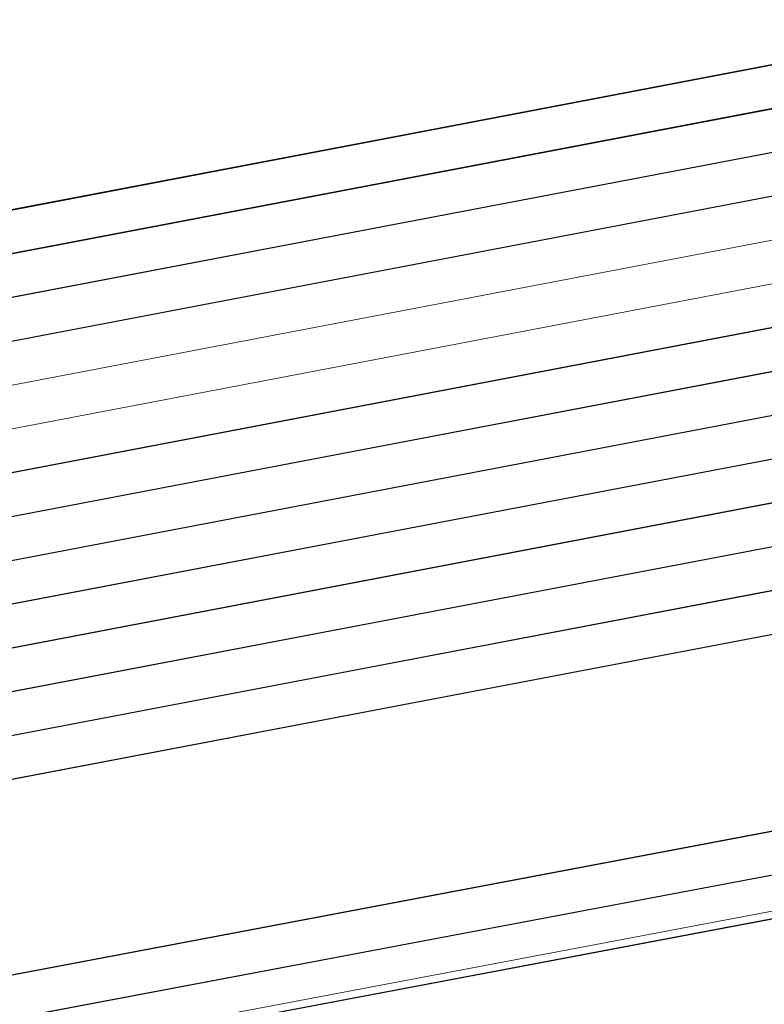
# Model space of a CAD drawing. Header units: metres. Extents: x -502 to 161, y -108 to 174.
# Tile 365 of 656: x -140.564 to -139.702, y -30.749 to -29.609. Entities that reach past the tile are written whole.
import ezdxf

# ---------------------------------------------------------------- set-up
doc = ezdxf.new("R2010")
doc.units = ezdxf.units.M
doc.header["$LTSCALE"] = 0.1
for name, color, linetype in [('BRI31-005.05-5p02-Koordinierung Lageplan 4. BA ZOB West 2022-06-15', 7, 'Continuous'), ('BRI31-005.06-5f07-Koordinierung Lageplan 4. BA ZOB Fernbusbahnh', 7, 'Continuous'), ('BRI32-005.02-5f05-Koordinierung Schemaplan 4 BA ZOB Teilbereich', 7, 'Continuous'), ('BRI32-005.03-5f06-Koordinierung Schemaplan 4 BA ZOB Teilbereich 2 Ost - Bahnhofsallee 2023-01-21', 7, 'Continuous')]:
    doc.layers.add(name, color=color, linetype=linetype)

msp = doc.modelspace()

# ---------------------------------------------------------------- linework, layer by layer
at = {"layer": 'BRI31-005.05-5p02-Koordinierung Lageplan 4. BA ZOB West 2022-06-15', "color": 190, "linetype": 'Continuous', "lineweight": 35, "true_color": 0x7f00ff, "transparency": 33554687, "flags": 128}
for points in [[(-55.7007, -13.3634), (-59.4327, -13.9934), (-61.4087, -14.3464), (-62.2647, -14.4984), (-62.6667, -14.5974), (-62.8907, -14.7334), (-63.5967, -15.2334), (-64.4177, -15.8004), (-64.8657, -15.8864), (-69.7037, -16.7484), (-75.4637, -17.6884), (-81.7337, -18.6534), (-88.9077, -20.0034), (-93.6827, -20.7334), (-98.9647, -21.6334), (-104.5957, -22.9234), (-121.8907, -26.2934), (-126.8117, -27.2034), (-150.4477, -31.7134), (-157.1307, -33.0134), (-162.7687, -32.1234), (-174.7807, -30.4434), (-178.1477, -29.6134), (-179.1357, -29.4334)], [(-93.6747, -20.7824), (-98.9547, -21.6824), (-104.5847, -22.9724), (-121.8807, -26.3424), (-126.8027, -27.2524), (-150.4387, -31.7624), (-150.7407, -31.8214), (-157.1297, -33.0644), (-162.7757, -32.1724), (-174.7877, -30.4934), (-178.1567, -29.6624), (-179.1357, -29.4844)]]:
    msp.add_lwpolyline(points, dxfattribs=at)
at = {"layer": 'BRI31-005.05-5p02-Koordinierung Lageplan 4. BA ZOB West 2022-06-15', "color": 250, "linetype": 'Continuous', "lineweight": 25, "true_color": 0x333333, "transparency": 33554687, "flags": 128}
for points in [[(-179.1357, -29.7394), (-178.2047, -29.9074), (-176.5237, -30.3244), (-174.8367, -30.8434), (-162.8247, -32.5154), (-157.1227, -33.4214), (-150.6707, -32.1644), (-150.3757, -32.1054), (-126.7397, -27.5954), (-121.8107, -26.6854), (-104.5117, -23.3154), (-93.6067, -21.1744), (-88.8337, -20.4444), (-81.6527, -19.0944), (-75.3827, -18.1294), (-69.6317, -17.1894), (-64.2647, -16.2324), (-63.2977, -15.6984), (-62.6077, -15.0894), (-62.1947, -14.8414), (-59.6597, -14.3864), (-59.3767, -14.3364), (-55.6447, -13.7064)], [(-55.6367, -13.7554), (-59.3687, -14.3854), (-59.6507, -14.4354), (-62.1767, -14.8894), (-62.5777, -15.1304), (-63.2687, -15.7394), (-64.2477, -16.2804), (-69.6237, -17.2384), (-75.3737, -18.1784), (-81.6437, -19.1434), (-88.8257, -20.4934), (-93.5977, -21.2234), (-104.5017, -23.3644), (-121.8007, -26.7344), (-126.7307, -27.6444), (-150.3667, -32.1544), (-150.6607, -32.2134), (-157.1217, -33.4724), (-162.8317, -32.5644), (-174.8437, -30.8934), (-176.5357, -30.3734), (-178.2147, -29.9564), (-179.1357, -29.7904)], [(-55.6287, -13.8044), (-59.3607, -14.4344), (-59.6427, -14.4844), (-62.1587, -14.9374), (-62.5477, -15.1714), (-63.2397, -15.7804), (-64.2307, -16.3284), (-69.6157, -17.2874), (-75.3647, -18.2274), (-81.6347, -19.1924), (-88.8177, -20.5424), (-93.5887, -21.2724), (-104.4917, -23.4134), (-121.7907, -26.7834), (-126.7217, -27.6934), (-150.3577, -32.2034), (-150.6507, -32.2624), (-157.1207, -33.5234), (-162.8387, -32.6134), (-174.8507, -30.9434), (-176.5477, -30.4224), (-178.2247, -30.0054), (-179.1357, -29.8414)], [(-55.6207, -13.8534), (-59.3527, -14.4834), (-59.6277, -14.5324), (-62.1407, -14.9854), (-62.5177, -15.2124), (-63.2107, -15.8214), (-64.2137, -16.3764), (-69.6077, -17.3364), (-75.3557, -18.2764), (-81.6257, -19.2414), (-88.8097, -20.5914), (-93.5797, -21.3214), (-104.4817, -23.4624), (-121.7807, -26.8324), (-126.7127, -27.7424), (-150.3487, -32.2524), (-150.6407, -32.3114), (-157.1197, -33.5744), (-162.8457, -32.6624), (-174.8577, -30.9934), (-176.5597, -30.4714), (-178.2347, -30.0544), (-179.1357, -29.8924)], [(-55.6127, -13.9024), (-59.3447, -14.5324), (-59.6247, -14.5824), (-62.1227, -15.0334), (-62.4877, -15.2534), (-63.1817, -15.8624), (-64.1967, -16.4244), (-69.5997, -17.3854), (-75.3467, -18.3254), (-81.6167, -19.2904), (-88.8017, -20.6404), (-93.5707, -21.3704), (-104.4717, -23.5114), (-121.7707, -26.8814), (-126.7037, -27.7914), (-150.3397, -32.3014), (-150.6307, -32.3604), (-157.1187, -33.6254), (-162.8527, -32.7114), (-174.8647, -31.0434), (-176.5717, -30.5204), (-178.2447, -30.1034), (-179.1357, -29.9434)], [(-55.6047, -13.9514), (-59.3367, -14.5814), (-62.1047, -15.0814), (-62.4577, -15.2944), (-63.1527, -15.9034), (-64.1797, -16.4724), (-69.5917, -17.4344), (-75.3377, -18.3744), (-81.6077, -19.3394), (-88.7937, -20.6894), (-93.5617, -21.4194), (-104.4617, -23.5604), (-121.7607, -26.9304), (-126.6947, -27.8404), (-150.3307, -32.3504), (-150.6207, -32.4094), (-157.1177, -33.6764), (-162.8597, -32.7604), (-174.8717, -31.0934), (-176.5837, -30.5694), (-178.2547, -30.1524), (-179.1357, -29.9944)], [(-56.5667, -14.3244), (-56.9487, -14.6244), (-57.8377, -15.3484), (-58.3257, -15.4954), (-59.9937, -15.7044), (-61.6697, -15.9144), (-63.7887, -16.4534), (-69.5837, -17.4834), (-75.3287, -18.4234), (-81.5687, -19.5644), (-84.6457, -20.1594), (-93.6297, -21.6994), (-104.3877, -23.8594), (-121.7187, -27.1554), (-122.6217, -27.3224), (-126.1537, -27.9814), (-137.6357, -30.1594), (-150.2927, -32.5534), (-151.8867, -32.8594), (-157.0417, -33.8394), (-163.2567, -32.9244), (-174.3647, -31.3244), (-178.3997, -30.6854)], [(-56.5467, -14.3734), (-56.9177, -14.6634), (-57.8137, -15.3934), (-58.3107, -15.5434), (-58.9957, -15.6304), (-59.9877, -15.7544), (-61.6607, -15.9634), (-63.7777, -16.5024), (-69.5757, -17.5324), (-75.3197, -18.4724), (-81.5597, -19.6134), (-84.6367, -20.2084), (-93.6207, -21.7484), (-104.3777, -23.9084), (-121.7097, -27.2044), (-122.6127, -27.3714), (-126.1447, -28.0304), (-137.6267, -30.2084), (-150.2837, -32.6024), (-151.8777, -32.9084), (-157.0407, -33.8904), (-163.2637, -32.9734), (-174.3717, -31.3734), (-178.4067, -30.7344)], [(-56.5277, -14.4214), (-56.8867, -14.7024), (-57.7897, -15.4384), (-58.2967, -15.5914), (-58.9897, -15.6804), (-59.9817, -15.8044), (-61.6517, -16.0124), (-63.7667, -16.5514), (-69.5677, -17.5814), (-75.3107, -18.5214), (-81.5507, -19.6624), (-84.6277, -20.2574), (-93.6117, -21.7974), (-104.3677, -23.9574), (-121.7007, -27.2534), (-122.6037, -27.4204), (-126.1357, -28.0794), (-137.6177, -30.2574), (-150.2747, -32.6514), (-151.8687, -32.9574), (-154.1107, -33.3844)], [(-62.5057, -14.9114), (-62.7017, -15.0274), (-63.4007, -15.5204), (-64.2987, -16.1364), (-69.6477, -17.0914), (-75.4007, -18.0314), (-81.6707, -18.9964), (-88.8497, -20.3464), (-93.6247, -21.0764), (-104.5317, -23.2174), (-121.8307, -26.5874), (-126.7577, -27.4974), (-150.3937, -32.0074), (-150.6907, -32.0664), (-157.1247, -33.3194), (-162.8107, -32.4174), (-174.8227, -30.7434), (-176.4997, -30.2264), (-178.1847, -29.8094), (-179.1357, -29.6374)], [(-62.4797, -14.9544), (-62.6747, -15.0694), (-63.3727, -15.5614), (-64.2817, -16.1844), (-69.6397, -17.1404), (-75.3917, -18.0804), (-81.6617, -19.0454), (-88.8417, -20.3954), (-93.6157, -21.1254), (-104.5217, -23.2664), (-121.8207, -26.6364), (-126.7487, -27.5464), (-150.3847, -32.0564), (-150.6807, -32.1154), (-157.1237, -33.3704), (-162.8177, -32.4664), (-174.8297, -30.7934), (-176.5117, -30.2754), (-178.1947, -29.8584), (-179.1357, -29.6884)], [(-93.6667, -20.8314), (-98.9447, -21.7314), (-104.5737, -23.0214), (-121.8707, -26.3914), (-126.7937, -27.3014), (-150.4297, -31.8114), (-150.7307, -31.8704), (-157.1287, -33.1154), (-162.7827, -32.2214), (-174.7947, -30.5434), (-178.1657, -29.7114), (-179.1357, -29.5354)], [(-93.6587, -20.8804), (-98.9347, -21.7804), (-104.5627, -23.0704), (-121.8607, -26.4404), (-126.7847, -27.3504), (-150.4207, -31.8604), (-150.7207, -31.9194), (-157.1277, -33.1664), (-162.7897, -32.2704), (-174.8017, -30.5934), (-178.1747, -29.7604), (-179.1357, -29.5864)]]:
    msp.add_lwpolyline(points, dxfattribs=at)
at = {"layer": 'BRI31-005.05-5p02-Koordinierung Lageplan 4. BA ZOB West 2022-06-15', "color": 251, "linetype": 'Continuous', "lineweight": 13, "true_color": 0x5b5b5b, "transparency": 33554687, "flags": 128}
for points in [[(-93.6507, -20.9294), (-98.8777, -21.8214), (-104.5517, -23.1194), (-121.8507, -26.4894), (-126.7757, -27.3994), (-150.4117, -31.9094), (-150.7107, -31.9684), (-157.1267, -33.2174), (-162.7967, -32.3194), (-174.8087, -30.6434), (-176.5547, -29.7624), (-176.4667, -28.8414), (-176.3907, -28.5144)], [(-93.6427, -20.9784), (-98.9147, -21.8784), (-104.5407, -23.1684), (-121.8407, -26.5384), (-126.7667, -27.4484), (-150.4027, -31.9584), (-150.7007, -32.0174), (-157.1257, -33.2684), (-162.8037, -32.3684), (-174.8157, -30.6934), (-176.6607, -29.8214), (-176.5657, -28.8254), (-176.4877, -28.4914)]]:
    msp.add_lwpolyline(points, dxfattribs=at)
at = {"layer": 'BRI31-005.05-5p02-Koordinierung Lageplan 4. BA ZOB West 2022-06-15', "color": 35, "linetype": 'Continuous', "lineweight": 13, "true_color": 0x99724c, "transparency": 33554687, "flags": 128}
msp.add_lwpolyline([(-93.6127, -21.7884), (-104.3697, -23.9484), (-121.7017, -27.2444), (-122.6047, -27.4114), (-126.1367, -28.0704), (-137.6187, -30.2484), (-150.2757, -32.6424), (-151.8707, -32.9484), (-154.1167, -33.3754), (-154.2567, -33.5434), (-154.3317, -33.7634), (-154.1997, -34.4534), (-153.5657, -37.8804), (-153.2087, -40.8104), (-153.0367, -41.2454), (-151.5157, -44.7774), (-150.4287, -47.2014), (-149.9687, -47.5874), (-147.5347, -48.6044)], dxfattribs=at)
at = {"layer": 'BRI31-005.05-5p02-Koordinierung Lageplan 4. BA ZOB West 2022-06-15', "color": 116, "linetype": 'Continuous', "lineweight": 13, "true_color": 0x007f3f, "transparency": 33554687, "flags": 128}
for points in [[(-126.7577, -27.4974), (-150.3927, -32.0074), (-150.6917, -32.0664), (-157.1247, -33.3194), (-162.8117, -32.4184), (-174.8387, -30.7404), (-176.6607, -29.8214), (-176.5657, -28.8254), (-176.4877, -28.4914), (-176.2937, -28.5374), (-176.3677, -28.8574), (-176.4487, -29.7034), (-174.7787, -30.5464), (-162.7817, -32.2204), (-157.1287, -33.1154), (-150.7297, -31.8704), (-150.4307, -31.8114), (-126.7937, -27.3014)], [(-126.7487, -27.5464), (-150.3837, -32.0564), (-150.6817, -32.1154), (-157.1237, -33.3704), (-162.8187, -32.4674), (-174.8447, -30.7904), (-176.7667, -29.8814), (-176.6647, -28.8094), (-176.5847, -28.4684), (-176.3907, -28.5144), (-176.4667, -28.8414), (-176.5547, -29.7614), (-174.7867, -30.5964), (-162.7887, -32.2694), (-157.1277, -33.1664), (-150.7197, -31.9194), (-150.4217, -31.8604), (-126.7847, -27.3504)]]:
    msp.add_lwpolyline(points, dxfattribs=at)
at = {"layer": 'BRI31-005.06-5f07-Koordinierung Lageplan 4. BA ZOB Fernbusbahnh', "color": 190, "linetype": 'Continuous', "lineweight": 30, "true_color": 0x7f00ff, "transparency": 33554687, "flags": 128}
for points in [[(-55.7007, -13.3634), (-59.4327, -13.9934), (-61.4087, -14.3464), (-62.2647, -14.4984), (-62.6667, -14.5974), (-62.8907, -14.7334), (-63.5967, -15.2334), (-64.4177, -15.8004), (-64.8657, -15.8864), (-69.7037, -16.7484), (-75.4637, -17.6884), (-81.7337, -18.6534), (-88.9077, -20.0034), (-93.6827, -20.7334), (-98.9647, -21.6334), (-104.5957, -22.9234), (-121.8907, -26.2934), (-126.8117, -27.2034), (-150.4477, -31.7134), (-157.1307, -33.0134), (-162.7687, -32.1234), (-174.7807, -30.4434), (-178.1477, -29.6134), (-179.1357, -29.4334)], [(-93.6747, -20.7824), (-98.9547, -21.6824), (-104.5847, -22.9724), (-121.8807, -26.3424), (-126.8027, -27.2524), (-150.4387, -31.7624), (-150.7407, -31.8214), (-157.1297, -33.0644), (-162.7757, -32.1724), (-174.7877, -30.4934), (-178.1567, -29.6624), (-179.1357, -29.4844)]]:
    msp.add_lwpolyline(points, dxfattribs=at)
at = {"layer": 'BRI31-005.06-5f07-Koordinierung Lageplan 4. BA ZOB Fernbusbahnh', "color": 250, "linetype": 'Continuous', "lineweight": 20, "true_color": 0x333333, "transparency": 33554687, "flags": 128}
for points in [[(-179.1357, -29.7394), (-178.2047, -29.9074), (-176.5237, -30.3244), (-174.8367, -30.8434), (-162.8247, -32.5154), (-157.1227, -33.4214), (-150.6707, -32.1644), (-150.3757, -32.1054), (-126.7397, -27.5954), (-121.8107, -26.6854), (-104.5117, -23.3154), (-93.6067, -21.1744), (-88.8337, -20.4444), (-81.6527, -19.0944), (-75.3827, -18.1294), (-69.6317, -17.1894), (-64.2647, -16.2324), (-63.2977, -15.6984), (-62.6077, -15.0894), (-62.1947, -14.8414), (-59.6597, -14.3864), (-59.3767, -14.3364), (-55.6447, -13.7064)], [(-55.6367, -13.7554), (-59.3687, -14.3854), (-59.6507, -14.4354), (-62.1767, -14.8894), (-62.5777, -15.1304), (-63.2687, -15.7394), (-64.2477, -16.2804), (-69.6237, -17.2384), (-75.3737, -18.1784), (-81.6437, -19.1434), (-88.8257, -20.4934), (-93.5977, -21.2234), (-104.5017, -23.3644), (-121.8007, -26.7344), (-126.7307, -27.6444), (-150.3667, -32.1544), (-150.6607, -32.2134), (-157.1217, -33.4724), (-162.8317, -32.5644), (-174.8437, -30.8934), (-176.5357, -30.3734), (-178.2147, -29.9564), (-179.1357, -29.7904)], [(-55.6287, -13.8044), (-59.3607, -14.4344), (-59.6427, -14.4844), (-62.1587, -14.9374), (-62.5477, -15.1714), (-63.2397, -15.7804), (-64.2307, -16.3284), (-69.6157, -17.2874), (-75.3647, -18.2274), (-81.6347, -19.1924), (-88.8177, -20.5424), (-93.5887, -21.2724), (-104.4917, -23.4134), (-121.7907, -26.7834), (-126.7217, -27.6934), (-150.3577, -32.2034), (-150.6507, -32.2624), (-157.1207, -33.5234), (-162.8387, -32.6134), (-174.8507, -30.9434), (-176.5477, -30.4224), (-178.2247, -30.0054), (-179.1357, -29.8414)], [(-55.6207, -13.8534), (-59.3527, -14.4834), (-59.6277, -14.5324), (-62.1407, -14.9854), (-62.5177, -15.2124), (-63.2107, -15.8214), (-64.2137, -16.3764), (-69.6077, -17.3364), (-75.3557, -18.2764), (-81.6257, -19.2414), (-88.8097, -20.5914), (-93.5797, -21.3214), (-104.4817, -23.4624), (-121.7807, -26.8324), (-126.7127, -27.7424), (-150.3487, -32.2524), (-150.6407, -32.3114), (-157.1197, -33.5744), (-162.8457, -32.6624), (-174.8577, -30.9934), (-176.5597, -30.4714), (-178.2347, -30.0544), (-179.1357, -29.8924)], [(-55.6127, -13.9024), (-59.3447, -14.5324), (-59.6247, -14.5824), (-62.1227, -15.0334), (-62.4877, -15.2534), (-63.1817, -15.8624), (-64.1967, -16.4244), (-69.5997, -17.3854), (-75.3467, -18.3254), (-81.6167, -19.2904), (-88.8017, -20.6404), (-93.5707, -21.3704), (-104.4717, -23.5114), (-121.7707, -26.8814), (-126.7037, -27.7914), (-150.3397, -32.3014), (-150.6307, -32.3604), (-157.1187, -33.6254), (-162.8527, -32.7114), (-174.8647, -31.0434), (-176.5717, -30.5204), (-178.2447, -30.1034), (-179.1357, -29.9434)], [(-55.6047, -13.9514), (-59.3367, -14.5814), (-62.1047, -15.0814), (-62.4577, -15.2944), (-63.1527, -15.9034), (-64.1797, -16.4724), (-69.5917, -17.4344), (-75.3377, -18.3744), (-81.6077, -19.3394), (-88.7937, -20.6894), (-93.5617, -21.4194), (-104.4617, -23.5604), (-121.7607, -26.9304), (-126.6947, -27.8404), (-150.3307, -32.3504), (-150.6207, -32.4094), (-157.1177, -33.6764), (-162.8597, -32.7604), (-174.8717, -31.0934), (-176.5837, -30.5694), (-178.2547, -30.1524), (-179.1357, -29.9944)], [(-56.5667, -14.3244), (-56.9487, -14.6244), (-57.8377, -15.3484), (-58.3257, -15.4954), (-59.9937, -15.7044), (-61.6697, -15.9144), (-63.7887, -16.4534), (-69.5837, -17.4834), (-75.3287, -18.4234), (-81.5687, -19.5644), (-84.6457, -20.1594), (-93.6297, -21.6994), (-104.3877, -23.8594), (-121.7187, -27.1554), (-122.6217, -27.3224), (-126.1537, -27.9814), (-137.6357, -30.1594), (-150.2927, -32.5534), (-151.8867, -32.8594), (-157.0417, -33.8394), (-163.2567, -32.9244), (-174.3647, -31.3244), (-178.3997, -30.6854)], [(-56.5467, -14.3734), (-56.9177, -14.6634), (-57.8137, -15.3934), (-58.3107, -15.5434), (-58.9957, -15.6304), (-59.9877, -15.7544), (-61.6607, -15.9634), (-63.7777, -16.5024), (-69.5757, -17.5324), (-75.3197, -18.4724), (-81.5597, -19.6134), (-84.6367, -20.2084), (-93.6207, -21.7484), (-104.3777, -23.9084), (-121.7097, -27.2044), (-122.6127, -27.3714), (-126.1447, -28.0304), (-137.6267, -30.2084), (-150.2837, -32.6024), (-151.8777, -32.9084), (-157.0407, -33.8904), (-163.2637, -32.9734), (-174.3717, -31.3734), (-178.4067, -30.7344)], [(-62.5057, -14.9114), (-62.7017, -15.0274), (-63.4007, -15.5204), (-64.2987, -16.1364), (-69.6477, -17.0914), (-75.4007, -18.0314), (-81.6707, -18.9964), (-88.8497, -20.3464), (-93.6247, -21.0764), (-104.5317, -23.2174), (-121.8307, -26.5874), (-126.7577, -27.4974), (-150.3937, -32.0074), (-150.6907, -32.0664), (-157.1247, -33.3194), (-162.8107, -32.4174), (-174.8227, -30.7434), (-176.4997, -30.2264), (-178.1847, -29.8094), (-179.1357, -29.6374)], [(-62.4797, -14.9544), (-62.6747, -15.0694), (-63.3727, -15.5614), (-64.2817, -16.1844), (-69.6397, -17.1404), (-75.3917, -18.0804), (-81.6617, -19.0454), (-88.8417, -20.3954), (-93.6157, -21.1254), (-104.5217, -23.2664), (-121.8207, -26.6364), (-126.7487, -27.5464), (-150.3847, -32.0564), (-150.6807, -32.1154), (-157.1237, -33.3704), (-162.8177, -32.4664), (-174.8297, -30.7934), (-176.5117, -30.2754), (-178.1947, -29.8584), (-179.1357, -29.6884)], [(-93.6667, -20.8314), (-98.9447, -21.7314), (-104.5737, -23.0214), (-121.8707, -26.3914), (-126.7937, -27.3014), (-150.4297, -31.8114), (-150.7307, -31.8704), (-157.1287, -33.1154), (-162.7827, -32.2214), (-174.7947, -30.5434), (-178.1657, -29.7114), (-179.1357, -29.5354)], [(-93.6587, -20.8804), (-98.9347, -21.7804), (-104.5627, -23.0704), (-121.8607, -26.4404), (-126.7847, -27.3504), (-150.4207, -31.8604), (-150.7207, -31.9194), (-157.1277, -33.1664), (-162.7897, -32.2704), (-174.8017, -30.5934), (-178.1747, -29.7604), (-179.1357, -29.5864)]]:
    msp.add_lwpolyline(points, dxfattribs=at)
at = {"layer": 'BRI32-005.02-5f05-Koordinierung Schemaplan 4 BA ZOB Teilbereich', "color": 190, "linetype": 'Continuous', "lineweight": 35, "true_color": 0x7f00ff, "transparency": 33554687, "flags": 128}
for points in [[(-55.7007, -13.3634), (-59.4327, -13.9934), (-61.4087, -14.3464), (-62.2647, -14.4984), (-62.6667, -14.5974), (-62.8907, -14.7334), (-63.5967, -15.2334), (-64.4177, -15.8004), (-64.8657, -15.8864), (-69.7037, -16.7484), (-75.4637, -17.6884), (-81.7337, -18.6534), (-88.9077, -20.0034), (-93.6827, -20.7334), (-98.9647, -21.6334), (-104.5957, -22.9234), (-121.8907, -26.2934), (-126.8117, -27.2034), (-150.4477, -31.7134), (-157.1307, -33.0134), (-162.7687, -32.1234), (-174.7807, -30.4434), (-178.1477, -29.6134), (-179.1357, -29.4334)], [(-93.6747, -20.7824), (-98.9547, -21.6824), (-104.5847, -22.9724), (-121.8807, -26.3424), (-126.8027, -27.2524), (-150.4387, -31.7624), (-150.7407, -31.8214), (-157.1297, -33.0644), (-162.7757, -32.1724), (-174.7877, -30.4934), (-178.1567, -29.6624), (-179.1357, -29.4844)]]:
    msp.add_lwpolyline(points, dxfattribs=at)
at = {"layer": 'BRI32-005.02-5f05-Koordinierung Schemaplan 4 BA ZOB Teilbereich', "color": 250, "linetype": 'Continuous', "lineweight": 25, "true_color": 0x333333, "transparency": 33554687, "flags": 128}
for points in [[(-179.1357, -29.7394), (-178.2047, -29.9074), (-176.5237, -30.3244), (-174.8367, -30.8434), (-162.8247, -32.5154), (-157.1227, -33.4214), (-150.6707, -32.1644), (-150.3757, -32.1054), (-126.7397, -27.5954), (-121.8107, -26.6854), (-104.5117, -23.3154), (-93.6067, -21.1744), (-88.8337, -20.4444), (-81.6527, -19.0944), (-75.3827, -18.1294), (-69.6317, -17.1894), (-64.2647, -16.2324), (-63.2977, -15.6984), (-62.6077, -15.0894), (-62.1947, -14.8414), (-59.6597, -14.3864), (-59.3767, -14.3364), (-55.6447, -13.7064)], [(-55.6367, -13.7554), (-59.3687, -14.3854), (-59.6507, -14.4354), (-62.1767, -14.8894), (-62.5777, -15.1304), (-63.2687, -15.7394), (-64.2477, -16.2804), (-69.6237, -17.2384), (-75.3737, -18.1784), (-81.6437, -19.1434), (-88.8257, -20.4934), (-93.5977, -21.2234), (-104.5017, -23.3644), (-121.8007, -26.7344), (-126.7307, -27.6444), (-150.3667, -32.1544), (-150.6607, -32.2134), (-157.1217, -33.4724), (-162.8317, -32.5644), (-174.8437, -30.8934), (-176.5357, -30.3734), (-178.2147, -29.9564), (-179.1357, -29.7904)], [(-55.6287, -13.8044), (-59.3607, -14.4344), (-59.6427, -14.4844), (-62.1587, -14.9374), (-62.5477, -15.1714), (-63.2397, -15.7804), (-64.2307, -16.3284), (-69.6157, -17.2874), (-75.3647, -18.2274), (-81.6347, -19.1924), (-88.8177, -20.5424), (-93.5887, -21.2724), (-104.4917, -23.4134), (-121.7907, -26.7834), (-126.7217, -27.6934), (-150.3577, -32.2034), (-150.6507, -32.2624), (-157.1207, -33.5234), (-162.8387, -32.6134), (-174.8507, -30.9434), (-176.5477, -30.4224), (-178.2247, -30.0054), (-179.1357, -29.8414)], [(-55.6207, -13.8534), (-59.3527, -14.4834), (-59.6277, -14.5324), (-62.1407, -14.9854), (-62.5177, -15.2124), (-63.2107, -15.8214), (-64.2137, -16.3764), (-69.6077, -17.3364), (-75.3557, -18.2764), (-81.6257, -19.2414), (-88.8097, -20.5914), (-93.5797, -21.3214), (-104.4817, -23.4624), (-121.7807, -26.8324), (-126.7127, -27.7424), (-150.3487, -32.2524), (-150.6407, -32.3114), (-157.1197, -33.5744), (-162.8457, -32.6624), (-174.8577, -30.9934), (-176.5597, -30.4714), (-178.2347, -30.0544), (-179.1357, -29.8924)], [(-55.6127, -13.9024), (-59.3447, -14.5324), (-59.6247, -14.5824), (-62.1227, -15.0334), (-62.4877, -15.2534), (-63.1817, -15.8624), (-64.1967, -16.4244), (-69.5997, -17.3854), (-75.3467, -18.3254), (-81.6167, -19.2904), (-88.8017, -20.6404), (-93.5707, -21.3704), (-104.4717, -23.5114), (-121.7707, -26.8814), (-126.7037, -27.7914), (-150.3397, -32.3014), (-150.6307, -32.3604), (-157.1187, -33.6254), (-162.8527, -32.7114), (-174.8647, -31.0434), (-176.5717, -30.5204), (-178.2447, -30.1034), (-179.1357, -29.9434)], [(-55.6047, -13.9514), (-59.3367, -14.5814), (-62.1047, -15.0814), (-62.4577, -15.2944), (-63.1527, -15.9034), (-64.1797, -16.4724), (-69.5917, -17.4344), (-75.3377, -18.3744), (-81.6077, -19.3394), (-88.7937, -20.6894), (-93.5617, -21.4194), (-104.4617, -23.5604), (-121.7607, -26.9304), (-126.6947, -27.8404), (-150.3307, -32.3504), (-150.6207, -32.4094), (-157.1177, -33.6764), (-162.8597, -32.7604), (-174.8717, -31.0934), (-176.5837, -30.5694), (-178.2547, -30.1524), (-179.1357, -29.9944)], [(-56.5667, -14.3244), (-56.9487, -14.6244), (-57.8377, -15.3484), (-58.3257, -15.4954), (-59.9937, -15.7044), (-61.6697, -15.9144), (-63.7887, -16.4534), (-69.5837, -17.4834), (-75.3287, -18.4234), (-81.5687, -19.5644), (-84.6457, -20.1594), (-93.6297, -21.6994), (-104.3877, -23.8594), (-121.7187, -27.1554), (-122.6217, -27.3224), (-126.1537, -27.9814), (-137.6357, -30.1594), (-150.2927, -32.5534), (-151.8867, -32.8594), (-157.0417, -33.8394), (-163.2567, -32.9244), (-174.3647, -31.3244), (-178.3997, -30.6854)], [(-56.5467, -14.3734), (-56.9177, -14.6634), (-57.8137, -15.3934), (-58.3107, -15.5434), (-58.9957, -15.6304), (-59.9877, -15.7544), (-61.6607, -15.9634), (-63.7777, -16.5024), (-69.5757, -17.5324), (-75.3197, -18.4724), (-81.5597, -19.6134), (-84.6367, -20.2084), (-93.6207, -21.7484), (-104.3777, -23.9084), (-121.7097, -27.2044), (-122.6127, -27.3714), (-126.1447, -28.0304), (-137.6267, -30.2084), (-150.2837, -32.6024), (-151.8777, -32.9084), (-157.0407, -33.8904), (-163.2637, -32.9734), (-174.3717, -31.3734), (-178.4067, -30.7344)], [(-56.5277, -14.4214), (-56.8867, -14.7024), (-57.7897, -15.4384), (-58.2967, -15.5914), (-58.9897, -15.6804), (-59.9817, -15.8044), (-61.6517, -16.0124), (-63.7667, -16.5514), (-69.5677, -17.5814), (-75.3107, -18.5214), (-81.5507, -19.6624), (-84.6277, -20.2574), (-93.6117, -21.7974), (-104.3677, -23.9574), (-121.7007, -27.2534), (-122.6037, -27.4204), (-126.1357, -28.0794), (-137.6177, -30.2574), (-150.2747, -32.6514), (-151.8687, -32.9574), (-154.1107, -33.3844)], [(-93.6667, -20.8314), (-98.9447, -21.7314), (-104.5737, -23.0214), (-121.8707, -26.3914), (-126.7937, -27.3014), (-150.4297, -31.8114), (-150.7307, -31.8704), (-157.1287, -33.1154), (-162.7827, -32.2214), (-174.7947, -30.5434), (-178.1657, -29.7114), (-179.1357, -29.5354)], [(-93.6587, -20.8804), (-98.9347, -21.7804), (-104.5627, -23.0704), (-121.8607, -26.4404), (-126.7847, -27.3504), (-150.4207, -31.8604), (-150.7207, -31.9194), (-157.1277, -33.1664), (-162.7897, -32.2704), (-174.8017, -30.5934), (-178.1747, -29.7604), (-179.1357, -29.5864)]]:
    msp.add_lwpolyline(points, dxfattribs=at)
at = {"layer": 'BRI32-005.02-5f05-Koordinierung Schemaplan 4 BA ZOB Teilbereich', "color": 251, "linetype": 'Continuous', "lineweight": 13, "true_color": 0x5b5b5b, "transparency": 33554687, "flags": 128}
for points in [[(-93.6507, -20.9294), (-98.8777, -21.8214), (-104.5517, -23.1194), (-121.8507, -26.4894), (-126.7757, -27.3994), (-150.4117, -31.9094), (-150.7107, -31.9684), (-157.1267, -33.2174), (-162.7967, -32.3194), (-174.8087, -30.6434), (-176.5547, -29.7624), (-176.4667, -28.8414), (-176.3907, -28.5144)], [(-93.6427, -20.9784), (-98.9147, -21.8784), (-104.5407, -23.1684), (-121.8407, -26.5384), (-126.7667, -27.4484), (-150.4027, -31.9584), (-150.7007, -32.0174), (-157.1257, -33.2684), (-162.8037, -32.3684), (-174.8157, -30.6934), (-176.6607, -29.8214), (-176.5657, -28.8254), (-176.4877, -28.4914)]]:
    msp.add_lwpolyline(points, dxfattribs=at)
at = {"layer": 'BRI32-005.02-5f05-Koordinierung Schemaplan 4 BA ZOB Teilbereich', "color": 35, "linetype": 'Continuous', "lineweight": 13, "true_color": 0x99724c, "transparency": 33554687, "flags": 128}
msp.add_lwpolyline([(-93.6127, -21.7884), (-104.3697, -23.9484), (-121.7017, -27.2444), (-122.6047, -27.4114), (-126.1367, -28.0704), (-137.6187, -30.2484), (-150.2757, -32.6424), (-151.8707, -32.9484), (-154.1167, -33.3754), (-154.2567, -33.5434), (-154.3317, -33.7634), (-154.1997, -34.4534), (-153.5657, -37.8804), (-153.2087, -40.8104), (-153.0367, -41.2454), (-151.5157, -44.7774), (-150.4287, -47.2014), (-149.9687, -47.5874), (-147.5347, -48.6044)], dxfattribs=at)
at = {"layer": 'BRI32-005.02-5f05-Koordinierung Schemaplan 4 BA ZOB Teilbereich', "color": 116, "linetype": 'Continuous', "lineweight": 13, "true_color": 0x007f3f, "transparency": 33554687, "flags": 128}
for points in [[(-126.7577, -27.4974), (-150.3927, -32.0074), (-150.6917, -32.0664), (-157.1247, -33.3194), (-162.8117, -32.4184), (-174.8387, -30.7404), (-176.6607, -29.8214), (-176.5657, -28.8254), (-176.4877, -28.4914), (-176.2937, -28.5374), (-176.3677, -28.8574), (-176.4487, -29.7034), (-174.7787, -30.5464), (-162.7817, -32.2204), (-157.1287, -33.1154), (-150.7297, -31.8704), (-150.4307, -31.8114), (-126.7937, -27.3014)], [(-126.7487, -27.5464), (-150.3837, -32.0564), (-150.6817, -32.1154), (-157.1237, -33.3704), (-162.8187, -32.4674), (-174.8447, -30.7904), (-176.7667, -29.8814), (-176.6647, -28.8094), (-176.5847, -28.4684), (-176.3907, -28.5144), (-176.4667, -28.8414), (-176.5547, -29.7614), (-174.7867, -30.5964), (-162.7887, -32.2694), (-157.1277, -33.1664), (-150.7197, -31.9194), (-150.4217, -31.8604), (-126.7847, -27.3504)]]:
    msp.add_lwpolyline(points, dxfattribs=at)
at = {"layer": 'BRI32-005.03-5f06-Koordinierung Schemaplan 4 BA ZOB Teilbereich 2 Ost - Bahnhofsallee 2023-01-21', "color": 190, "linetype": 'Continuous', "lineweight": 30, "true_color": 0x7f00ff, "transparency": 33554687, "flags": 128}
for points in [[(-55.7007, -13.3634), (-59.4327, -13.9934), (-61.4087, -14.3464), (-62.2647, -14.4984), (-62.6667, -14.5974), (-62.8907, -14.7334), (-63.5967, -15.2334), (-64.4177, -15.8004), (-64.8657, -15.8864), (-69.7037, -16.7484), (-75.4637, -17.6884), (-81.7337, -18.6534), (-88.9077, -20.0034), (-93.6827, -20.7334), (-98.9647, -21.6334), (-104.5957, -22.9234), (-121.8907, -26.2934), (-126.8117, -27.2034), (-150.4477, -31.7134), (-157.1307, -33.0134), (-162.7687, -32.1234), (-174.7807, -30.4434), (-178.1477, -29.6134), (-179.1357, -29.4334)], [(-93.6747, -20.7824), (-98.9547, -21.6824), (-104.5847, -22.9724), (-121.8807, -26.3424), (-126.8027, -27.2524), (-150.4387, -31.7624), (-150.7407, -31.8214), (-157.1297, -33.0644), (-162.7757, -32.1724), (-174.7877, -30.4934), (-178.1567, -29.6624), (-179.1357, -29.4844)]]:
    msp.add_lwpolyline(points, dxfattribs=at)
at = {"layer": 'BRI32-005.03-5f06-Koordinierung Schemaplan 4 BA ZOB Teilbereich 2 Ost - Bahnhofsallee 2023-01-21', "color": 250, "linetype": 'Continuous', "lineweight": 20, "true_color": 0x333333, "transparency": 33554687, "flags": 128}
for points in [[(-179.1357, -29.7394), (-178.2047, -29.9074), (-176.5237, -30.3244), (-174.8367, -30.8434), (-162.8247, -32.5154), (-157.1227, -33.4214), (-150.6707, -32.1644), (-150.3757, -32.1054), (-126.7397, -27.5954), (-121.8107, -26.6854), (-104.5117, -23.3154), (-93.6067, -21.1744), (-88.8337, -20.4444), (-81.6527, -19.0944), (-75.3827, -18.1294), (-69.6317, -17.1894), (-64.2647, -16.2324), (-63.2977, -15.6984), (-62.6077, -15.0894), (-62.1947, -14.8414), (-59.6597, -14.3864), (-59.3767, -14.3364), (-55.6447, -13.7064)], [(-55.6367, -13.7554), (-59.3687, -14.3854), (-59.6507, -14.4354), (-62.1767, -14.8894), (-62.5777, -15.1304), (-63.2687, -15.7394), (-64.2477, -16.2804), (-69.6237, -17.2384), (-75.3737, -18.1784), (-81.6437, -19.1434), (-88.8257, -20.4934), (-93.5977, -21.2234), (-104.5017, -23.3644), (-121.8007, -26.7344), (-126.7307, -27.6444), (-150.3667, -32.1544), (-150.6607, -32.2134), (-157.1217, -33.4724), (-162.8317, -32.5644), (-174.8437, -30.8934), (-176.5357, -30.3734), (-178.2147, -29.9564), (-179.1357, -29.7904)], [(-55.6287, -13.8044), (-59.3607, -14.4344), (-59.6427, -14.4844), (-62.1587, -14.9374), (-62.5477, -15.1714), (-63.2397, -15.7804), (-64.2307, -16.3284), (-69.6157, -17.2874), (-75.3647, -18.2274), (-81.6347, -19.1924), (-88.8177, -20.5424), (-93.5887, -21.2724), (-104.4917, -23.4134), (-121.7907, -26.7834), (-126.7217, -27.6934), (-150.3577, -32.2034), (-150.6507, -32.2624), (-157.1207, -33.5234), (-162.8387, -32.6134), (-174.8507, -30.9434), (-176.5477, -30.4224), (-178.2247, -30.0054), (-179.1357, -29.8414)], [(-55.6207, -13.8534), (-59.3527, -14.4834), (-59.6277, -14.5324), (-62.1407, -14.9854), (-62.5177, -15.2124), (-63.2107, -15.8214), (-64.2137, -16.3764), (-69.6077, -17.3364), (-75.3557, -18.2764), (-81.6257, -19.2414), (-88.8097, -20.5914), (-93.5797, -21.3214), (-104.4817, -23.4624), (-121.7807, -26.8324), (-126.7127, -27.7424), (-150.3487, -32.2524), (-150.6407, -32.3114), (-157.1197, -33.5744), (-162.8457, -32.6624), (-174.8577, -30.9934), (-176.5597, -30.4714), (-178.2347, -30.0544), (-179.1357, -29.8924)], [(-55.6127, -13.9024), (-59.3447, -14.5324), (-59.6247, -14.5824), (-62.1227, -15.0334), (-62.4877, -15.2534), (-63.1817, -15.8624), (-64.1967, -16.4244), (-69.5997, -17.3854), (-75.3467, -18.3254), (-81.6167, -19.2904), (-88.8017, -20.6404), (-93.5707, -21.3704), (-104.4717, -23.5114), (-121.7707, -26.8814), (-126.7037, -27.7914), (-150.3397, -32.3014), (-150.6307, -32.3604), (-157.1187, -33.6254), (-162.8527, -32.7114), (-174.8647, -31.0434), (-176.5717, -30.5204), (-178.2447, -30.1034), (-179.1357, -29.9434)], [(-55.6047, -13.9514), (-59.3367, -14.5814), (-62.1047, -15.0814), (-62.4577, -15.2944), (-63.1527, -15.9034), (-64.1797, -16.4724), (-69.5917, -17.4344), (-75.3377, -18.3744), (-81.6077, -19.3394), (-88.7937, -20.6894), (-93.5617, -21.4194), (-104.4617, -23.5604), (-121.7607, -26.9304), (-126.6947, -27.8404), (-150.3307, -32.3504), (-150.6207, -32.4094), (-157.1177, -33.6764), (-162.8597, -32.7604), (-174.8717, -31.0934), (-176.5837, -30.5694), (-178.2547, -30.1524), (-179.1357, -29.9944)], [(-56.5667, -14.3244), (-56.9487, -14.6244), (-57.8377, -15.3484), (-58.3257, -15.4954), (-59.9937, -15.7044), (-61.6697, -15.9144), (-63.7887, -16.4534), (-69.5837, -17.4834), (-75.3287, -18.4234), (-81.5687, -19.5644), (-84.6457, -20.1594), (-93.6297, -21.6994), (-104.3877, -23.8594), (-121.7187, -27.1554), (-122.6217, -27.3224), (-126.1537, -27.9814), (-137.6357, -30.1594), (-150.2927, -32.5534), (-151.8867, -32.8594), (-157.0417, -33.8394), (-163.2567, -32.9244), (-174.3647, -31.3244), (-178.3997, -30.6854)], [(-56.5467, -14.3734), (-56.9177, -14.6634), (-57.8137, -15.3934), (-58.3107, -15.5434), (-58.9957, -15.6304), (-59.9877, -15.7544), (-61.6607, -15.9634), (-63.7777, -16.5024), (-69.5757, -17.5324), (-75.3197, -18.4724), (-81.5597, -19.6134), (-84.6367, -20.2084), (-93.6207, -21.7484), (-104.3777, -23.9084), (-121.7097, -27.2044), (-122.6127, -27.3714), (-126.1447, -28.0304), (-137.6267, -30.2084), (-150.2837, -32.6024), (-151.8777, -32.9084), (-157.0407, -33.8904), (-163.2637, -32.9734), (-174.3717, -31.3734), (-178.4067, -30.7344)], [(-56.5277, -14.4214), (-56.8867, -14.7024), (-57.7897, -15.4384), (-58.2967, -15.5914), (-58.9897, -15.6804), (-59.9817, -15.8044), (-61.6517, -16.0124), (-63.7667, -16.5514), (-69.5677, -17.5814), (-75.3107, -18.5214), (-81.5507, -19.6624), (-84.6277, -20.2574), (-93.6117, -21.7974), (-104.3677, -23.9574), (-121.7007, -27.2534), (-122.6037, -27.4204), (-126.1357, -28.0794), (-137.6177, -30.2574), (-150.2747, -32.6514), (-151.8687, -32.9574), (-154.1107, -33.3844)], [(-62.5057, -14.9114), (-62.7017, -15.0274), (-63.4007, -15.5204), (-64.2987, -16.1364), (-69.6477, -17.0914), (-75.4007, -18.0314), (-81.6707, -18.9964), (-88.8497, -20.3464), (-93.6247, -21.0764), (-104.5317, -23.2174), (-121.8307, -26.5874), (-126.7577, -27.4974), (-150.3937, -32.0074), (-150.6907, -32.0664), (-157.1247, -33.3194), (-162.8107, -32.4174), (-174.8227, -30.7434), (-176.4997, -30.2264), (-178.1847, -29.8094), (-179.1357, -29.6374)], [(-62.4797, -14.9544), (-62.6747, -15.0694), (-63.3727, -15.5614), (-64.2817, -16.1844), (-69.6397, -17.1404), (-75.3917, -18.0804), (-81.6617, -19.0454), (-88.8417, -20.3954), (-93.6157, -21.1254), (-104.5217, -23.2664), (-121.8207, -26.6364), (-126.7487, -27.5464), (-150.3847, -32.0564), (-150.6807, -32.1154), (-157.1237, -33.3704), (-162.8177, -32.4664), (-174.8297, -30.7934), (-176.5117, -30.2754), (-178.1947, -29.8584), (-179.1357, -29.6884)], [(-93.6667, -20.8314), (-98.9447, -21.7314), (-104.5737, -23.0214), (-121.8707, -26.3914), (-126.7937, -27.3014), (-150.4297, -31.8114), (-150.7307, -31.8704), (-157.1287, -33.1154), (-162.7827, -32.2214), (-174.7947, -30.5434), (-178.1657, -29.7114), (-179.1357, -29.5354)], [(-93.6587, -20.8804), (-98.9347, -21.7804), (-104.5627, -23.0704), (-121.8607, -26.4404), (-126.7847, -27.3504), (-150.4207, -31.8604), (-150.7207, -31.9194), (-157.1277, -33.1664), (-162.7897, -32.2704), (-174.8017, -30.5934), (-178.1747, -29.7604), (-179.1357, -29.5864)]]:
    msp.add_lwpolyline(points, dxfattribs=at)
at = {"layer": 'BRI32-005.03-5f06-Koordinierung Schemaplan 4 BA ZOB Teilbereich 2 Ost - Bahnhofsallee 2023-01-21', "color": 251, "linetype": 'Continuous', "lineweight": 9, "true_color": 0x5b5b5b, "transparency": 33554687, "flags": 128}
for points in [[(-93.6507, -20.9294), (-98.8777, -21.8214), (-104.5517, -23.1194), (-121.8507, -26.4894), (-126.7757, -27.3994), (-150.4117, -31.9094), (-150.7107, -31.9684), (-157.1267, -33.2174), (-162.7967, -32.3194), (-174.8087, -30.6434), (-176.5547, -29.7624), (-176.4667, -28.8414), (-176.3907, -28.5144)], [(-93.6427, -20.9784), (-98.9147, -21.8784), (-104.5407, -23.1684), (-121.8407, -26.5384), (-126.7667, -27.4484), (-150.4027, -31.9584), (-150.7007, -32.0174), (-157.1257, -33.2684), (-162.8037, -32.3684), (-174.8157, -30.6934), (-176.6607, -29.8214), (-176.5657, -28.8254), (-176.4877, -28.4914)]]:
    msp.add_lwpolyline(points, dxfattribs=at)
at = {"layer": 'BRI32-005.03-5f06-Koordinierung Schemaplan 4 BA ZOB Teilbereich 2 Ost - Bahnhofsallee 2023-01-21', "color": 35, "linetype": 'Continuous', "lineweight": 9, "true_color": 0x99724c, "transparency": 33554687, "flags": 128}
msp.add_lwpolyline([(-93.6127, -21.7884), (-104.3697, -23.9484), (-121.7017, -27.2444), (-122.6047, -27.4114), (-126.1367, -28.0704), (-137.6187, -30.2484), (-150.2757, -32.6424), (-151.8707, -32.9484), (-154.1167, -33.3754), (-154.2567, -33.5434), (-154.3317, -33.7634), (-154.1997, -34.4534), (-153.5657, -37.8804), (-153.2087, -40.8104), (-153.0367, -41.2454), (-151.5157, -44.7774), (-150.4287, -47.2014), (-149.9687, -47.5874), (-147.5347, -48.6044)], dxfattribs=at)
at = {"layer": 'BRI32-005.03-5f06-Koordinierung Schemaplan 4 BA ZOB Teilbereich 2 Ost - Bahnhofsallee 2023-01-21', "color": 116, "linetype": 'Continuous', "lineweight": 9, "true_color": 0x007f3f, "transparency": 33554687, "flags": 128}
for points in [[(-126.7577, -27.4974), (-150.3927, -32.0074), (-150.6917, -32.0664), (-157.1247, -33.3194), (-162.8117, -32.4184), (-174.8387, -30.7404), (-176.6607, -29.8214), (-176.5657, -28.8254), (-176.4877, -28.4914), (-176.2937, -28.5374), (-176.3677, -28.8574), (-176.4487, -29.7034), (-174.7787, -30.5464), (-162.7817, -32.2204), (-157.1287, -33.1154), (-150.7297, -31.8704), (-150.4307, -31.8114), (-126.7937, -27.3014)], [(-126.7487, -27.5464), (-150.3837, -32.0564), (-150.6817, -32.1154), (-157.1237, -33.3704), (-162.8187, -32.4674), (-174.8447, -30.7904), (-176.7667, -29.8814), (-176.6647, -28.8094), (-176.5847, -28.4684), (-176.3907, -28.5144), (-176.4667, -28.8414), (-176.5547, -29.7614), (-174.7867, -30.5964), (-162.7887, -32.2694), (-157.1277, -33.1664), (-150.7197, -31.9194), (-150.4217, -31.8604), (-126.7847, -27.3504)]]:
    msp.add_lwpolyline(points, dxfattribs=at)

doc.saveas('drawing.dxf')
